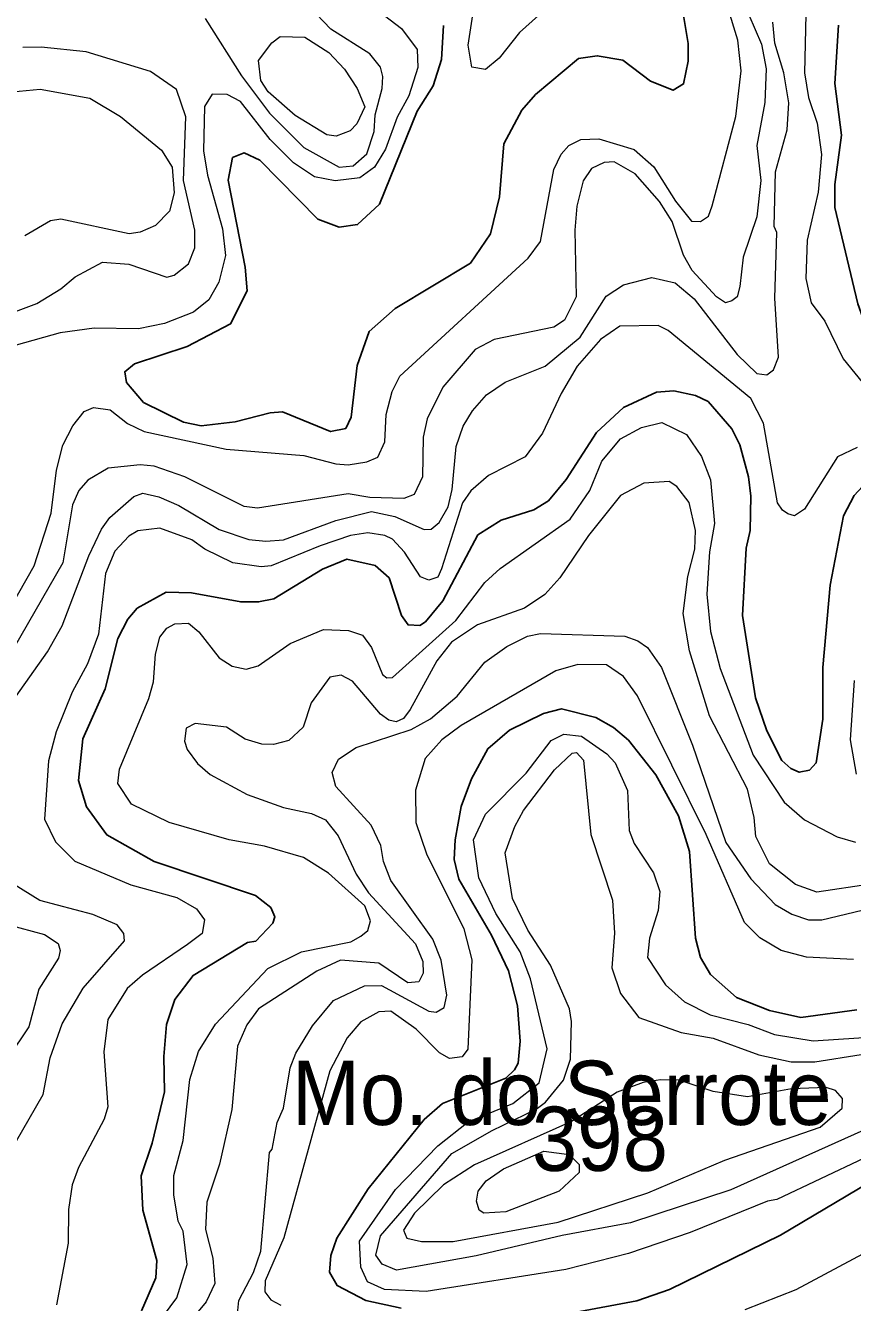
# Model space of a CAD drawing. Extents: x 673.6 to 698.9, y 7012 to 7040.1.
# Drawn here: x 695.318 to 696.348, y 7012.955 to 7014.545 of the extents above; entities that cross this region are included whole.
import ezdxf
from ezdxf.enums import TextEntityAlignment as Align

# ---------------------------------------------------------------- set-up
doc = ezdxf.new("R2010")
doc.units = 0
doc.header["$LTSCALE"] = 0.032
doc.layers.add('1', color=7, linetype='Continuous', lineweight=25)
doc.layers.add('2', color=7, linetype='Continuous', lineweight=13)
doc.layers.add('21', color=7, linetype='Continuous')
doc.layers.add('27', color=7, linetype='Continuous')

msp = doc.modelspace()

# ---------------------------------------------------------------- linework, layer by layer
at = {"layer": '1'}
for points in [[(695.8386, 7014.5456), (695.8362, 7014.503), (695.8257, 7014.4705), (695.8057, 7014.4386), (695.7586, 7014.323), (695.7316, 7014.2976), (695.7084, 7014.2944), (695.682, 7014.3041), (695.6096, 7014.3777), (695.5901, 7014.387), (695.5757, 7014.381), (695.5701, 7014.3528), (695.5914, 7014.2446), (695.5938, 7014.2149), (695.5733, 7014.1738), (695.519, 7014.1456), (695.4534, 7014.1242), (695.4414, 7014.1143), (695.4434, 7014.1008), (695.4649, 7014.076), (695.5148, 7014.0514), (695.5368, 7014.047), (695.5789, 7014.0518), (695.6225, 7014.0631), (695.6379, 7014.0642), (695.6978, 7014.0397), (695.7167, 7014.0437), (695.7236, 7014.0577), (695.7311, 7014.1221), (695.7459, 7014.1645), (695.7784, 7014.193), (695.872, 7014.2497), (695.8969, 7014.2861), (695.9085, 7014.3321), (695.9136, 7014.3982), (695.9362, 7014.4401), (695.9531, 7014.4595), (696.0066, 7014.5042), (696.0302, 7014.5079), (696.0619, 7014.5023), (696.0964, 7014.4762), (696.1246, 7014.4648), (696.1377, 7014.4727), (696.1435, 7014.501), (696.1435, 7014.5231), (696.1362, 7014.5655)], [(696.3308, 7014.5461), (696.3261, 7014.4731), (696.3342, 7014.4089), (696.3261, 7014.3473), (696.3261, 7014.3189), (696.3548, 7014.199), (696.3843, 7014.1168), (696.4065, 7014.0768), (696.4457, 7014.0193), (696.4459, 7014.0071), (696.4374, 7013.996), (696.3894, 7013.9868), (696.3658, 7013.9772), (696.3501, 7013.9601), (696.3368, 7013.9348), (696.3202, 7013.8485), (696.3113, 7013.7458), (696.3113, 7013.6817)], [(696.2599, 7013.6299), (696.2412, 7013.6669), (696.2274, 7013.708), (696.211, 7013.8107), (696.2158, 7013.8945), (696.2208, 7013.9164), (696.2216, 7013.9594), (696.2185, 7013.9832), (696.2076, 7014.0231), (696.1976, 7014.0431), (696.1682, 7014.0773), (696.1526, 7014.0847), (696.1255, 7014.0905), (696.1041, 7014.0888), (696.0628, 7014.0697), (696.029, 7014.0386), (695.9913, 7013.9801), (695.9693, 7013.9534), (695.9509, 7013.9425), (695.9102, 7013.9294), (695.8812, 7013.911), (695.8376, 7013.8289), (695.8161, 7013.8027), (695.8092, 7013.7984), (695.7944, 7013.7989), (695.7862, 7013.8108), (695.771, 7013.8574), (695.7536, 7013.8728), (695.7182, 7013.8809), (695.6876, 7013.8683), (695.6272, 7013.8316), (695.6082, 7013.8276), (695.586, 7013.8276), (695.5244, 7013.839), (695.4931, 7013.8398), (695.4569, 7013.82), (695.4451, 7013.8061), (695.4329, 7013.7819), (695.4171, 7013.7192), (695.3894, 7013.657), (695.3838, 7013.6051), (695.3936, 7013.5725), (695.4189, 7013.5375), (695.478, 7013.5044), (695.6042, 7013.4621), (695.6233, 7013.447), (695.6282, 7013.4352), (695.6261, 7013.4276), (695.6046, 7013.4051), (695.5944, 7013.4033), (695.5265, 7013.3624), (695.5038, 7013.3325), (695.4935, 7013.3012), (695.4903, 7013.2614), (695.491, 7013.2175), (695.4755, 7013.1537), (695.4617, 7013.113), (695.464, 7013.07), (695.4812, 7013.0074), (695.4803, 7012.9858), (695.4621, 7012.9447)], [(695.8576, 7013.4824), (695.8519, 7013.5067), (695.853, 7013.5312), (695.8605, 7013.5728), (695.8734, 7013.6073), (695.8939, 7013.6448), (695.9208, 7013.6677), (695.9632, 7013.6888), (695.9855, 7013.6943), (696.0285, 7013.6837), (696.0502, 7013.6712), (696.069, 7013.6555), (696.103, 7013.6121), (696.1314, 7013.561), (696.1452, 7013.5169), (696.1525, 7013.4088), (696.1586, 7013.3848), (696.1713, 7013.3635), (696.2035, 7013.335), (696.2447, 7013.3187), (696.2837, 7013.3102), (696.3536, 7013.3195)], [(696.3113, 7013.6817), (696.303, 7013.6271), (696.2945, 7013.6179), (696.2818, 7013.6155), (696.2714, 7013.6201), (696.2599, 7013.6299)], [(695.9314, 7013.2532), (695.934, 7013.2806), (695.9309, 7013.3246), (695.9195, 7013.3682), (695.8983, 7013.4126), (695.8576, 7013.4824)], [(695.7857, 7012.9482), (695.7416, 7012.9577), (695.7062, 7012.9762), (695.6966, 7012.9927), (695.6981, 7013.0136), (695.7055, 7013.0351), (695.7448, 7013.0967), (695.8146, 7013.183), (695.8371, 7013.203), (695.9161, 7013.2343), (695.9271, 7013.2447), (695.9314, 7013.2532)], [(696.8328, 7012.9352), (696.8486, 7013.0157), (696.8461, 7013.0551), (696.8368, 7013.0751), (696.8215, 7013.0896), (696.7821, 7013.1054), (696.6255, 7013.12), (696.5861, 7013.1314), (696.5459, 7013.148), (696.5249, 7013.1522), (696.4868, 7013.1537), (696.4673, 7013.1504), (696.4287, 7013.1352), (696.3687, 7013.1044), (696.2582, 7013.0388), (696.1202, 7012.9712), (696.0795, 7012.957), (696.0018, 7012.9425)]]:
    msp.add_lwpolyline(points, dxfattribs=at)
at = {"layer": '2'}
for points in [[(695.2586, 7013.7503), (695.3287, 7013.8727), (695.3498, 7013.9381), (695.3563, 7013.9919), (695.3644, 7014.0228), (695.3766, 7014.0468), (695.3907, 7014.0648), (695.4024, 7014.0698), (695.4234, 7014.0668), (695.4449, 7014.0498), (695.4658, 7014.0398), (695.5679, 7014.018), (695.6646, 7014.0101), (695.7042, 7013.9997), (695.7199, 7013.9985), (695.7432, 7014.002), (695.7567, 7014.0079), (695.7655, 7014.0268), (695.7673, 7014.0609), (695.7744, 7014.0898), (695.7841, 7014.1089), (695.9439, 7014.2557), (695.9594, 7014.2765), (695.9759, 7014.3663), (695.9852, 7014.3853), (695.9949, 7014.3961), (696.0096, 7014.4037), (696.0322, 7014.4044), (696.0762, 7014.3912), (696.1005, 7014.3695), (696.1276, 7014.3267), (696.1475, 7014.302), (696.1588, 7014.3015), (696.1687, 7014.3081), (696.1732, 7014.3209), (696.2027, 7014.432), (696.2094, 7014.4891), (696.2053, 7014.5274), (696.178, 7014.6167)], [(695.728, 7014.5866), (695.7861, 7014.5416), (695.8056, 7014.5156), (695.8066, 7014.4933), (695.7954, 7014.4577), (695.7808, 7014.4313), (695.7664, 7014.3913), (695.7524, 7014.3692), (695.7345, 7014.3557), (695.7034, 7014.3519), (695.678, 7014.3571), (695.6516, 7014.3746), (695.6226, 7014.4035), (695.5857, 7014.4509), (695.5691, 7014.4595), (695.5503, 7014.4601), (695.5408, 7014.4446), (695.5395, 7014.3892), (695.5444, 7014.359), (695.5633, 7014.2922), (695.5668, 7014.259), (695.5588, 7014.226), (695.5461, 7014.204), (695.5269, 7014.1883), (695.4908, 7014.1742), (695.4586, 7014.1678), (695.4033, 7014.1685), (695.3609, 7014.1628), (695.3061, 7014.1475)], [(696.211, 7014.577), (696.2347, 7014.5222), (696.2405, 7014.4915), (696.239, 7014.4495), (696.2291, 7014.3962), (696.2339, 7014.3525), (696.2289, 7014.3071), (696.2118, 7014.2568), (696.2076, 7014.2203), (696.2044, 7014.2076), (696.1977, 7014.2024), (696.1897, 7014.2), (696.1788, 7014.2075), (696.1484, 7014.2404), (696.1374, 7014.2594), (696.1236, 7014.3012), (696.1075, 7014.3265), (696.0773, 7014.3606), (696.0512, 7014.3756), (696.0387, 7014.3749), (696.0231, 7014.3675), (696.0124, 7014.3522), (696.0047, 7014.3203), (696.0022, 7014.2905), (696.0039, 7014.2077), (695.9891, 7014.1787), (695.9758, 7014.1699), (695.9017, 7014.1545), (695.8779, 7014.1421), (695.8378, 7014.0951), (695.8182, 7014.0557), (695.8133, 7014.033), (695.8124, 7013.9832), (695.8022, 7013.9614), (695.7891, 7013.9566), (695.7468, 7013.9575), (695.7196, 7013.9622), (695.6067, 7013.9443), (695.5903, 7013.9464), (695.5163, 7013.9833), (695.4779, 7013.9968), (695.4608, 7013.9984), (695.4207, 7013.9943), (695.3956, 7013.9794), (695.3842, 7013.9664), (695.3764, 7013.9486), (695.3642, 7013.8762), (695.2947, 7013.7552)], [(695.5418, 7014.5543), (695.5869, 7014.4827), (695.6217, 7014.4364), (695.6647, 7014.3937), (695.7084, 7014.3691), (695.7262, 7014.3707), (695.7432, 7014.3857), (695.7523, 7014.4133), (695.7533, 7014.4344), (695.7623, 7014.4669), (695.7631, 7014.4821), (695.7599, 7014.4935), (695.7466, 7014.5104), (695.6981, 7014.5409), (695.6712, 7014.5692)], [(695.9567, 7014.558), (695.9332, 7014.5367), (695.9077, 7014.5048), (695.891, 7014.4908), (695.8739, 7014.4938), (695.8692, 7014.5211), (695.8759, 7014.5641)], [(696.2899, 7014.5593), (696.2883, 7014.4867), (696.2932, 7014.4558), (696.3039, 7014.4238), (696.3096, 7014.3849), (696.3053, 7014.338), (696.2916, 7014.2783), (696.2899, 7014.2306), (696.2965, 7014.2001), (696.3138, 7014.1773), (696.3366, 7014.1303), (696.3894, 7014.0655)], [(695.8495, 7013.9676), (695.8544, 7014.0212), (695.8632, 7014.0463), (695.8745, 7014.0657), (695.8922, 7014.0856), (695.9154, 7014.1013), (695.9654, 7014.1214), (696.009, 7014.1573), (696.0411, 7014.2083), (696.0627, 7014.2227), (696.0983, 7014.2317), (696.1271, 7014.2252), (696.1507, 7014.205), (696.2044, 7014.1359), (696.2289, 7014.1121), (696.2413, 7014.1104), (696.2498, 7014.1168), (696.2558, 7014.1324), (696.2513, 7014.2061), (696.2537, 7014.2878), (696.2505, 7014.2951), (696.2521, 7014.3633), (696.2667, 7014.4156), (696.2686, 7014.4492), (696.2627, 7014.4866), (696.2514, 7014.5237), (696.2488, 7014.5496)], [(695.4136, 7014.2506), (695.4464, 7014.2484), (695.494, 7014.2321), (695.5031, 7014.2347), (695.5208, 7014.2487), (695.5289, 7014.2684), (695.5289, 7014.2906), (695.5148, 7014.3526), (695.5175, 7014.4316), (695.5059, 7014.4658), (695.4735, 7014.4882), (695.3933, 7014.5129), (695.3374, 7014.5186), (695.3144, 7014.5179)], [(695.2926, 7014.462), (695.336, 7014.4661), (695.3978, 7014.4552), (695.4362, 7014.432), (695.487, 7014.3904), (695.5005, 7014.3692), (695.5029, 7014.3371), (695.497, 7014.3141), (695.4799, 7014.2963), (695.4605, 7014.288), (695.4471, 7014.2861), (695.3616, 7014.3041), (695.349, 7014.3022), (695.3171, 7014.2836)], [(695.2278, 7014.1701), (695.2886, 7014.1829), (695.3317, 7014.1991), (695.3618, 7014.2175), (695.3795, 7014.2323), (695.4136, 7014.2506)], [(696.3539, 7014.0198), (696.3294, 7014.0083), (696.2882, 7013.9433), (696.276, 7013.9347), (696.2677, 7013.9375), (696.261, 7013.9418), (696.2546, 7013.9509), (696.2371, 7014.0501), (696.2213, 7014.0809), (696.1186, 7014.1655), (696.1059, 7014.1718), (696.0582, 7014.171), (696.0342, 7014.1546), (696.0051, 7014.1211), (695.985, 7014.0872), (695.9619, 7014.0379), (695.9402, 7014.0081), (695.8944, 7013.9849), (695.8728, 7013.9658), (695.8623, 7013.9509), (695.8362, 7013.8688), (695.8313, 7013.8584), (695.8202, 7013.8547), (695.8098, 7013.859), (695.79, 7013.8894), (695.775, 7013.9057), (695.7653, 7013.9105), (695.7441, 7013.9137), (695.7228, 7013.9105), (695.6847, 7013.8973), (695.624, 7013.8727), (695.6114, 7013.8712), (695.5762, 7013.8762), (695.5411, 7013.8932), (695.5248, 7013.9048), (695.4853, 7013.9194), (695.4576, 7013.9163), (695.4464, 7013.9095), (695.429, 7013.891), (695.4174, 7013.8628), (695.4087, 7013.7874), (695.3949, 7013.7504), (695.3758, 7013.7154), (695.3561, 7013.6658), (695.3466, 7013.6295), (695.3416, 7013.5569), (695.355, 7013.5289), (695.3791, 7013.5048), (695.4489, 7013.4752), (695.5062, 7013.4593), (695.5308, 7013.4452), (695.5409, 7013.4315), (695.538, 7013.4146), (695.5198, 7013.4011), (695.4634, 7013.3626), (695.4445, 7013.3463), (695.4202, 7013.3075), (695.4155, 7013.2672), (695.4203, 7013.1989), (695.4156, 7013.1836), (695.3839, 7013.1234), (695.3761, 7013.1015), (695.3712, 7013.0711), (695.3711, 7013.0288), (695.3562, 7012.9521)], [(695.4648, 7012.9047), (695.5065, 7012.9611), (695.519, 7013.0026), (695.5141, 7013.0441), (695.508, 7013.0562), (695.5027, 7013.0893), (695.5027, 7013.1133), (695.5141, 7013.157), (695.5224, 7013.233), (695.5332, 7013.2675), (695.5546, 7013.3016), (695.6197, 7013.3709), (695.6617, 7013.3919), (695.723, 7013.4043), (695.7355, 7013.4114), (695.7442, 7013.4183), (695.7476, 7013.4303), (695.7407, 7013.4489), (695.6952, 7013.4896), (695.664, 7013.5094), (695.6157, 7013.5236), (695.5714, 7013.5314), (695.4968, 7013.5529), (695.4499, 7013.5756), (695.4329, 7013.6014), (695.435, 7013.6193), (695.4713, 7013.7073), (695.4772, 7013.7281), (695.4797, 7013.7625), (695.4852, 7013.7838), (695.494, 7013.795), (695.504, 7013.8002), (695.5209, 7013.801), (695.5337, 7013.7905), (695.5591, 7013.758), (695.5754, 7013.7474), (695.5925, 7013.7438), (695.6076, 7013.7479), (695.6475, 7013.7759), (695.689, 7013.7931), (695.7203, 7013.7921), (695.7377, 7013.7863), (695.7487, 7013.7707), (695.7624, 7013.7374), (695.7679, 7013.7331), (695.7751, 7013.7333), (695.8541, 7013.8043), (695.8899, 7013.8516), (695.9091, 7013.8692), (695.9962, 7013.9308), (696.0207, 7013.9665), (696.0357, 7014.0027), (696.0591, 7014.0307), (696.0852, 7014.0448), (696.1107, 7014.051), (696.1412, 7014.036)], [(696.1412, 7014.036), (696.1601, 7014.0088), (696.1713, 7013.9795), (696.1763, 7013.9253), (696.1698, 7013.89), (696.1667, 7013.8371)], [(696.3707, 7013.476), (696.3037, 7013.4662), (696.2772, 7013.4756), (696.2445, 7013.5016), (696.2278, 7013.5354), (696.2258, 7013.5593), (696.2174, 7013.5945), (696.17, 7013.6859), (696.1452, 7013.7667), (696.1371, 7013.8133), (696.1428, 7013.8592), (696.1518, 7013.8933), (696.1526, 7013.9167), (696.1448, 7013.9516), (696.1294, 7013.9714), (696.1195, 7013.9774), (696.0881, 7013.9755), (696.0592, 7013.96), (696.0193, 7013.9102), (695.9833, 7013.8577), (695.9647, 7013.8369), (695.9395, 7013.82), (695.881, 7013.799), (695.8486, 7013.7774), (695.8304, 7013.7541), (695.7972, 7013.6935), (695.7889, 7013.6826), (695.7796, 7013.6782), (695.7703, 7013.6805), (695.7599, 7013.6878), (695.7253, 7013.7289), (695.711, 7013.7362), (695.6971, 7013.734), (695.6736, 7013.7018), (695.6635, 7013.6717), (695.646, 7013.6549), (695.6267, 7013.6502), (695.6124, 7013.6504), (695.5914, 7013.6567), (695.568, 7013.6715), (695.5292, 7013.6763), (695.518, 7013.6702), (695.5158, 7013.6542), (695.5192, 7013.6437), (695.532, 7013.6265), (695.5477, 7013.6126), (695.5939, 7013.5879), (695.6394, 7013.5715), (695.674, 7013.5641), (695.6916, 7013.5563), (695.7074, 7013.5363), (695.7296, 7013.4885), (695.745, 7013.4654), (695.8035, 7013.4016), (695.813, 7013.3797), (695.8133, 7013.3652), (695.8079, 7013.3543), (695.7941, 7013.353), (695.7578, 7013.3778), (695.7101, 7013.3813), (695.6808, 7013.3677), (695.6082, 7013.3208), (695.5935, 7013.3007), (695.5817, 7013.2743), (695.5748, 7013.1956), (695.5593, 7013.1274), (695.5438, 7013.0801), (695.5421, 7013.0461), (695.5511, 7013.0104), (695.5535, 7012.9787), (695.5429, 7012.9558), (695.5206, 7012.929)], [(695.7781, 7013.9338), (695.8144, 7013.918), (695.8231, 7013.9181), (695.8331, 7013.9264), (695.8445, 7013.946), (695.8495, 7013.9676)], [(695.3061, 7013.7103), (695.345, 7013.7654), (695.3636, 7013.7977), (695.3965, 7013.8848), (695.4124, 7013.9182), (695.4228, 7013.9327), (695.4527, 7013.9587), (695.4641, 7013.963), (695.4838, 7013.9585), (695.5087, 7013.9477), (695.5591, 7013.9176), (695.5959, 7013.9055), (695.6173, 7013.9032), (695.6394, 7013.9049), (695.7043, 7013.929), (695.7488, 7013.9401), (695.7781, 7013.9338)], [(696.1667, 7013.8371), (696.1713, 7013.7909), (696.1833, 7013.7447), (696.2244, 7013.6366), (696.263, 7013.5784), (696.2882, 7013.5564), (696.329, 7013.5352), (696.352, 7013.5285)], [(695.581, 7012.9325), (695.5837, 7012.9575), (695.6019, 7012.9923), (695.611, 7013.019), (695.6218, 7013.1419), (695.6251, 7013.1462), (695.6314, 7013.1793), (695.6391, 7013.1971), (695.6473, 7013.2474), (695.6547, 7013.2656), (695.6752, 7013.2997), (695.7017, 7013.3314), (695.74, 7013.3495), (695.7611, 7013.35), (695.8201, 7013.318), (695.8293, 7013.3165), (695.8394, 7013.3223), (695.8428, 7013.3378), (695.8356, 7013.3815), (695.8252, 7013.4074), (695.7731, 7013.4805), (695.7639, 7013.5042), (695.7603, 7013.5241), (695.7485, 7013.5495), (695.7046, 7013.5978), (695.6999, 7013.6152), (695.7079, 7013.6317), (695.7296, 7013.6464), (695.7981, 7013.6688), (695.8225, 7013.6818), (695.8555, 7013.7104), (695.8902, 7013.7524), (695.9175, 7013.772), (695.9431, 7013.7848), (695.9595, 7013.7881), (696.0646, 7013.7848), (696.0808, 7013.779), (696.0926, 7013.7708), (696.1103, 7013.7461), (696.1488, 7013.6493), (696.1903, 7013.5279), (696.2214, 7013.4827), (696.2517, 7013.4508), (696.2725, 7013.4388), (696.2931, 7013.4315), (696.3099, 7013.4315), (696.3704, 7013.4462)], [(696.3493, 7013.3822), (696.2907, 7013.385), (696.2594, 7013.3933), (696.2328, 7013.4092), (696.2134, 7013.4284), (696.1659, 7013.538), (696.0804, 7013.7105), (696.0628, 7013.7349), (696.0418, 7013.7493), (696.0059, 7013.7496), (695.9785, 7013.7417), (695.8607, 7013.6737), (695.8365, 7013.656), (695.8157, 7013.6325), (695.8035, 7013.5933), (695.8042, 7013.5528), (695.8173, 7013.5137), (695.864, 7013.4203), (695.8737, 7013.3818), (695.869, 7013.2705), (695.8619, 7013.2612)], [(696.3529, 7013.6129), (696.3458, 7013.6559), (696.3507, 7013.7296)], [(696.3625, 7013.135), (696.254, 7013.0832), (696.2423, 7013.0814), (696.1459, 7013.0422), (696.0692, 7013.016), (695.9911, 7012.996), (695.8169, 7012.9689), (695.7652, 7012.9712), (695.7438, 7012.981), (695.7357, 7012.9989), (695.734, 7013.0316), (695.7786, 7013.096), (695.8314, 7013.1503), (695.8692, 7013.18), (695.925, 7013.2031), (695.9577, 7013.2286), (695.9677, 7013.2712), (695.947, 7013.3583), (695.934, 7013.392), (695.9038, 7013.4394), (695.8827, 7013.4838), (695.8758, 7013.5313), (695.8907, 7013.5632), (695.9415, 7013.6145), (695.9728, 7013.6552), (695.9884, 7013.6631), (696.0106, 7013.6606), (696.0419, 7013.6383), (696.0523, 7013.627), (696.0678, 7013.5929), (696.0697, 7013.5428), (696.0762, 7013.5269), (696.1002, 7013.4902), (696.1081, 7013.4668), (696.1058, 7013.4434), (696.0952, 7013.4088), (696.0928, 7013.3849), (696.1151, 7013.3507), (696.1386, 7013.3297), (696.1708, 7013.3134), (696.2183, 7013.3014), (696.2508, 7013.2889), (696.2993, 7013.281), (696.4131, 7013.2885)], [(696.3827, 7013.1787), (696.1965, 7013.0955), (696.0716, 7013.0543), (695.9862, 7013.0387), (695.8791, 7013.013), (695.7801, 7012.9953), (695.7623, 7013.0027), (695.7543, 7013.0142), (695.7602, 7013.0383), (695.8488, 7013.1405), (695.8991, 7013.1695), (695.954, 7013.196), (695.9658, 7013.2045), (695.9881, 7013.2318), (695.9967, 7013.2582), (695.9982, 7013.3051), (695.9957, 7013.321), (695.972, 7013.3753), (695.9435, 7013.419), (695.9247, 7013.4581), (695.9152, 7013.5153), (695.9274, 7013.5481), (695.9383, 7013.5678), (695.9769, 7013.6184), (695.9988, 7013.6394), (696.0044, 7013.64), (696.013, 7013.6304), (696.022, 7013.538), (696.049, 7013.4561), (696.0516, 7013.4151), (696.0483, 7013.372), (696.059, 7013.3398), (696.0817, 7013.3102), (696.1345, 7013.2915), (696.1745, 7013.2844), (696.2315, 7013.2636), (696.2715, 7013.2548), (696.301, 7013.2547), (696.3589, 7013.2638)], [(695.2968, 7013.14), (695.3398, 7013.2142), (695.3483, 7013.2597), (695.3633, 7013.3023), (695.3897, 7013.3466), (695.4409, 7013.4057), (695.4401, 7013.4148), (695.432, 7013.4255), (695.4018, 7013.4384), (695.3357, 7013.4558), (695.3027, 7013.4761)], [(695.2643, 7013.434), (695.3415, 7013.4134), (695.3584, 7013.4022), (695.3611, 7013.3935), (695.3587, 7013.3839), (695.3343, 7013.3455), (695.3218, 7013.2984), (695.2716, 7013.2241)], [(695.7581, 7013.3171), (695.7354, 7013.3047), (695.7187, 7013.2846), (695.6971, 7013.2434), (695.6397, 7013.0357), (695.6163, 7012.9819), (695.6161, 7012.9684), (695.6235, 7012.9583), (695.6357, 7012.9516)], [(695.8619, 7013.2612), (695.8462, 7013.259), (695.8334, 7013.2659), (695.8044, 7013.2956), (695.7731, 7013.318), (695.7581, 7013.3171)], [(696.2145, 7012.9464), (696.278, 7012.9712), (696.3849, 7013.0287), (696.4845, 7013.0984), (696.5093, 7013.1118), (696.5614, 7013.1175), (696.5741, 7013.1159), (696.6035, 7013.1042), (696.6929, 7013.078), (696.7333, 7013.0528), (696.7509, 7013.0104), (696.7501, 7012.9063)]]:
    msp.add_lwpolyline(points, dxfattribs=at)
for points in [[(695.6245, 7014.5241), (695.6351, 7014.5316), (695.6656, 7014.5308), (695.6957, 7014.512), (695.7152, 7014.491), (695.7309, 7014.4671), (695.7407, 7014.4443), (695.7306, 7014.4232), (695.7222, 7014.4144), (695.705, 7014.4078), (695.693, 7014.4094), (695.6538, 7014.4335), (695.6203, 7014.463), (695.611, 7014.4771), (695.6079, 7014.5019)], [(695.8772, 7013.1266), (695.8386, 7013.1018), (695.8023, 7013.0663), (695.7887, 7013.045), (695.7928, 7013.0353), (695.8111, 7013.0309), (695.8507, 7013.0312), (695.9814, 7013.0553), (696.0933, 7013.0915), (696.1892, 7013.1322), (696.3079, 7013.1735), (696.3354, 7013.1971), (696.3358, 7013.2092), (696.327, 7013.2192), (696.3154, 7013.2228), (696.2722, 7013.2212), (696.2172, 7013.2113), (696.1745, 7013.2179), (696.1321, 7013.2318), (696.1087, 7013.2326), (696.0874, 7013.2292), (696.0548, 7013.2169), (695.9979, 7013.1807)], [(695.9163, 7013.0679), (695.8888, 7013.0662), (695.8829, 7013.0699), (695.8796, 7013.0814), (695.8816, 7013.0937), (695.8918, 7013.1065), (695.9132, 7013.1214), (695.9637, 7013.1437), (695.9951, 7013.1392), (696.0077, 7013.1268), (696.0076, 7013.1171), (695.9828, 7013.0936)]]:
    msp.add_lwpolyline(points, close=True, dxfattribs=at)

# ---------------------------------------------------------------- texts
at = {"layer": '21', "width": 0.95}
msp.add_text('398', height=0.08, dxfattribs=at).set_placement((695.9486, 7013.119))
at = {"layer": '27', "width": 0.95}
msp.add_text('Mo. do Serrote', height=0.08, dxfattribs=at).set_placement((695.9859, 7013.1762), align=Align.CENTER)

doc.saveas('drawing.dxf')
